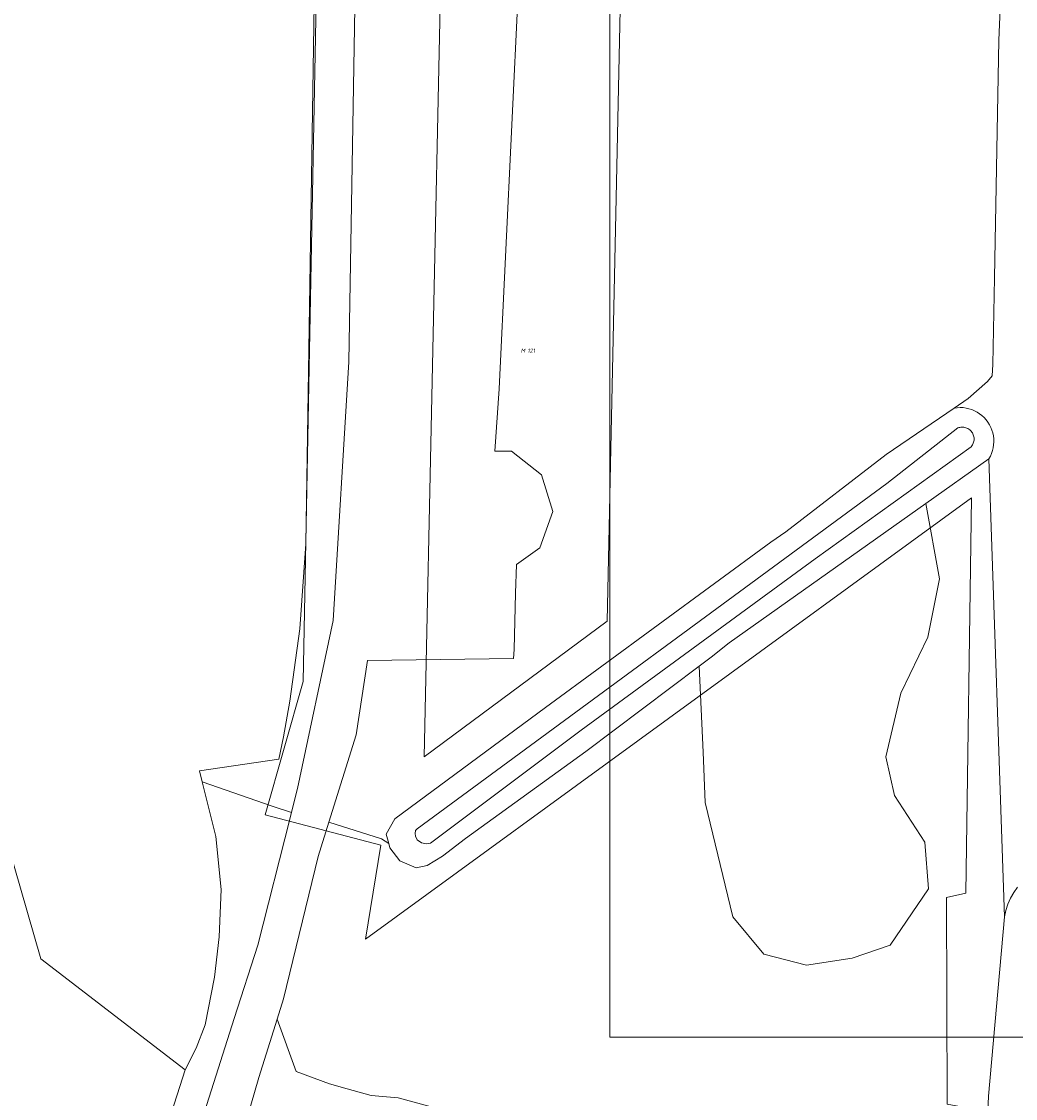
# Model space of a CAD drawing. Header units: metres. Extents: x 250001 to 257773, y 598992 to 609118.
# Tile 461 of 656: x 253723 to 253812, y 603808 to 603904. Entities that reach past the tile are written whole.
import ezdxf
from ezdxf.enums import TextEntityAlignment as Align
from ezdxf.lldxf.tags import DXFTag

# ---------------------------------------------------------------- set-up
doc = ezdxf.new("R2010")
doc.units = ezdxf.units.M
for name, color, linetype, lineweight in [('B-WE-GR-BOS_LOOF-GV', 252, 'Continuous', 13), ('B-WE-GR-GRAS-GV', 252, 'Continuous', 13), ('B-WE-GR-GROENVOORZIENING-GV', 252, 'Continuous', 18), ('B-WE-IE-TERREINAFSCHEIDING_KUNSTMATIG_HEKWERK-G', 252, 'IE-TERREINAFSCHEIDING-KUNSTMATIG', 18), ('B-WE-KG-GRENS_PERCEEL-G', 150, 'KG-PERCEEL', 18), ('B-WE-KG-GRENS_PERCEEL-S', 150, 'Continuous', 25), ('B-WE-OG-WATER_SLOOT-GV', 252, 'Continuous', 18), ('B-WE-VH-ONVERHARD-GV', 252, 'Continuous', 18), ('B-WE-VH-VERHARDING_GESLOTEN-GV', 252, 'Continuous', 18), ('X-XX-AL-REFERENTIE-G', 7, 'Continuous', 18), ('X-XX-AL-TEKENBLAD_DEELKADER-G', 7, 'Continuous', 15)]:
    doc.layers.add(name, color=color, linetype=linetype, lineweight=lineweight)
doc.styles.add('NLCS-ISO', font='NLCS-ISO.ttf')
doc.styles.get("Standard").update_dxf_attribs({"font": 'NLCS-ISO.ttf'})
doc.linetypes.add('IE-TERREINAFSCHEIDING-KUNSTMATIG', pattern='A,4,[82,NLCS.shx,S=0.75,R=90,X=0,Y=0],4,-2', length=10)
tags = doc.linetypes.add('KG-PERCEEL', pattern='A,5.5,-2,["P",Standard,S=1.8,R=0,X=-0.5,Y=-0.9],-2,5.5,-2,[5,NLCS.SHX,S=0.75,R=0,X=0,Y=0],-2', length=19).pattern_tags.tags
tags[6] = DXFTag(74, 10)

# ---------------------------------------------------------------- blocks, each defined once
blk = doc.blocks.new('SKG-PERCEELNUMMER-SO')
at = {"style": 'NLCS-ISO', "oblique": 10, "flags": 1}
blk.add_attdef('GEMEENTECODE', text='', height=1.8, dxfattribs=at).set_placement((0, 2.55), align=Align.MIDDLE_CENTER)
at = {"style": 'NLCS-ISO', "oblique": 10}
blk.add_attdef('SECTIE', text='', height=1.8, dxfattribs=at).set_placement((-0.5, 0), align=Align.MIDDLE_RIGHT)
blk.add_attdef('PERCEELNUMMER', text='', height=1.8, dxfattribs=at).set_placement((0.5, 0), align=Align.MIDDLE_LEFT)
blk = doc.blocks.new('BS2021-132-Xref-KAD-20210617')
at = {"layer": 'B-WE-KG-GRENS_PERCEEL-G', "flags": 128}
blk.add_lwpolyline([(253753.404, 604104.425), (253748.43, 603845.03), (253745.06, 603833.22), (253755.3, 603830.53), (253753.95, 603822.22), (253807.638, 603861.302), (253807.142, 603826.279), (253805.42, 603825.9), (253805.48, 603807.61), (253814.45, 603805.9), (253813.32, 603751.15), (253809.01, 603744.61), (253809.48, 603688.858)], dxfattribs=at)
blk.add_lwpolyline([(253775.36, 603850.39), (253759.154, 603838.38), (253760.636, 603907.738), (253776.576, 603907.377)], close=True, dxfattribs=at)
at = {"layer": 'B-WE-KG-GRENS_PERCEEL-S', "xscale": 0.2, "yscale": 0.2, "zscale": 0.2}
blk.add_blockref('SKG-PERCEELNUMMER-SO', (253768.205, 603874.355), dxfattribs=at).add_auto_attribs({'PERCEELNUMMER': '121', 'SECTIE': 'M'})
blk = doc.blocks.new('BS2021-132-Xref-BGT-GRIJS-20210617-aangepast')
at = {"layer": 'B-WE-GR-BOS_LOOF-GV', "flags": 128}
blk.add_lwpolyline([(253707.94, 603880.31), (253725.2, 603820.48), (253737.98, 603810.65), (253738.96, 603812.55), (253739.75, 603814.61), (253740.58, 603818.84), (253740.99, 603822.41), (253741.17, 603826.61), (253740.69, 603831.32), (253739.483, 603836.149), (253739.24, 603837.12), (253746.28, 603838.17), (253746.68, 603840.15), (253747.24, 603843.29), (253748.13, 603849.7), (253748.67, 603857.24), (253749.61, 603918.5), (253750.53, 604000), (253750.6, 604006.26), (253752.677, 604099.425), (253741.07, 604093.549), (253727.89, 604084.27), (253679.1, 604049.73)], dxfattribs=at)
at = {"layer": 'B-WE-GR-GRAS-GV', "flags": 128}
blk.add_lwpolyline([(253811.01, 603924.01), (253810.08, 603901.86), (253809.7, 603880.8), (253809.55, 603873.14), (253809.47, 603872.13), (253809.07, 603871.63), (253807.36, 603870.12), (253806.114, 603869.265), (253806.375, 603869.301), (253806.638, 603869.313), (253806.901, 603869.302), (253807.162, 603869.268), (253807.419, 603869.211), (253807.671, 603869.131), (253807.914, 603869.03), (253808.147, 603868.907), (253808.368, 603868.765), (253808.576, 603868.603), (253808.769, 603868.424), (253808.946, 603868.228), (253809.104, 603868.018), (253809.243, 603867.794), (253809.362, 603867.559), (253809.46, 603867.315), (253809.536, 603867.063), (253809.589, 603866.805), (253809.619, 603866.543), (253809.626, 603866.28), (253809.61, 603866.017), (253809.57, 603865.757), (253809.508, 603865.501), (253809.423, 603865.252), (253809.317, 603865.011), (253809.19, 603864.78), (253810.57, 603824.199), (253810.701, 603824.759), (253810.882, 603825.305), (253811.112, 603825.833), (253811.388, 603826.337), (253811.71, 603826.815)], dxfattribs=at)
at = {"layer": 'B-WE-GR-GROENVOORZIENING-GV', "flags": 128}
for points in [[(253750.53, 604000), (253749.61, 603918.5), (253748.67, 603857.24), (253748.13, 603849.7), (253747.24, 603843.29), (253746.68, 603840.15), (253746.28, 603838.17), (253739.24, 603837.12), (253739.483, 603836.149), (253745.682, 603834.004), (253747.4, 603833.447), (253747.526, 603833.945), (253747.936, 603835.566), (253751.081, 603850.456), (253752.479, 603873.359), (253753.059, 603908.24), (253753.882, 603958.841), (253755.158, 604026.807)], [(253721.57, 603787.76), (253727.31, 603791.93), (253733.39, 603796.33), (253737.98, 603810.65), (253725.2, 603820.48), (253707.94, 603880.31)], [(253767.476, 603906.08), (253765.787, 603870.956), (253765.401, 603865.457), (253766.881, 603865.438), (253769.56, 603863.34), (253770.558, 603860.091), (253769.408, 603856.893), (253767.319, 603855.411), (253767.248, 603852.867), (253767.113, 603847.871), (253767.052, 603847.083), (253754.144, 603846.888), (253753.114, 603840.33), (253750.71, 603832.568), (253755.363, 603831.094), (253756.006, 603830.679), (253755.77, 603831.51), (253756.56, 603832.87), (253769.9, 603842.75), (253789.88, 603857.38), (253791.2, 603858.31), (253800.1, 603865.14), (253806.114, 603869.265), (253807.36, 603870.12), (253809.07, 603871.63), (253809.47, 603872.13), (253809.55, 603873.14), (253809.7, 603880.8), (253810.08, 603901.86), (253811.01, 603924.01)], [(253763.386, 603806.396), (253756.842, 603808.163), (253754.442, 603808.365), (253752.315, 603808.962), (253750.763, 603809.397), (253747.823, 603810.483), (253746.124, 603815.118), (253744.496, 603809.967), (253742.499, 603803.015)]]:
    blk.add_lwpolyline(points, dxfattribs=at)
for points in [[(253801.376, 603844.009), (253803.793, 603848.972), (253804.825, 603854.132), (253803.611, 603860.823), (253786.18, 603848.46), (253784.58, 603847.19), (253783.522, 603846.394), (253783.862, 603838.778), (253784.04, 603834.335), (253786.495, 603824.194), (253789.255, 603820.884), (253793.034, 603819.897), (253797.083, 603820.527), (253800.43, 603821.677), (253803.843, 603826.661), (253803.519, 603830.794), (253800.817, 603834.949), (253800.048, 603838.382)], [(253745.682, 603834.004), (253739.483, 603836.149), (253740.69, 603831.32), (253741.17, 603826.61), (253740.99, 603822.41), (253740.58, 603818.84), (253739.75, 603814.61), (253738.96, 603812.55), (253737.98, 603810.65), (253733.39, 603796.33), (253736.52, 603799.51), (253738.214, 603802.846), (253738.463, 603803.105), (253742.317, 603815.172), (253744.424, 603821.677), (253747.274, 603832.949), (253747.4, 603833.447)]]:
    blk.add_lwpolyline(points, close=True, dxfattribs=at)
at = {"layer": 'B-WE-IE-TERREINAFSCHEIDING_KUNSTMATIG_HEKWERK-G', "flags": 128}
blk.add_lwpolyline([(253739.483, 603836.149), (253745.682, 603834.004), (253747.4, 603833.447)], dxfattribs=at)
at = {"layer": 'B-WE-OG-WATER_SLOOT-GV', "flags": 128}
for points in [[(253762.8, 603831.13), (253773.49, 603838.85), (253783.522, 603846.394), (253784.58, 603847.19), (253786.18, 603848.46), (253803.611, 603860.823), (253809.19, 603864.78), (253809.317, 603865.011), (253809.423, 603865.252), (253809.508, 603865.501), (253809.57, 603865.757), (253809.61, 603866.017), (253809.626, 603866.28), (253809.619, 603866.543), (253809.589, 603866.805), (253809.536, 603867.063), (253809.46, 603867.315), (253809.362, 603867.559), (253809.243, 603867.794), (253809.104, 603868.018), (253808.946, 603868.228), (253808.769, 603868.424), (253808.576, 603868.603), (253808.368, 603868.765), (253808.147, 603868.907), (253807.914, 603869.03), (253807.671, 603869.131), (253807.419, 603869.211), (253807.162, 603869.268), (253806.901, 603869.302), (253806.638, 603869.313), (253806.375, 603869.301), (253806.114, 603869.265), (253800.1, 603865.14), (253791.2, 603858.31), (253789.88, 603857.38), (253769.9, 603842.75), (253756.56, 603832.87), (253755.77, 603831.51), (253756.006, 603830.679), (253756.11, 603830.31), (253757, 603829.14), (253758.44, 603828.54), (253759.41, 603828.74), (253760.77, 603829.58)], [(253758.545, 603831.021), (253758.375, 603831.336), (253758.358, 603831.574), (253758.397, 603831.834), (253758.532, 603831.999), (253800.155, 603862.584), (253806.426, 603867.504), (253806.514, 603867.536), (253806.605, 603867.559), (253806.697, 603867.575), (253806.79, 603867.582), (253806.884, 603867.581), (253806.977, 603867.572), (253807.069, 603867.554), (253807.159, 603867.528), (253807.246, 603867.494), (253807.33, 603867.453), (253807.41, 603867.404), (253807.486, 603867.349), (253807.556, 603867.287), (253807.62, 603867.219), (253807.678, 603867.145), (253807.729, 603867.067), (253807.773, 603866.984), (253807.81, 603866.898), (253807.838, 603866.809), (253807.859, 603866.717), (253807.871, 603866.624), (253807.875, 603866.531), (253807.871, 603866.437), (253807.858, 603866.345), (253807.837, 603866.253), (253807.808, 603866.164), (253807.772, 603866.078), (253807.728, 603865.996), (253807.676, 603865.917), (253807.618, 603865.844), (253793.79, 603855.922), (253773.053, 603840.726), (253759.711, 603830.722), (253759.361, 603830.67), (253758.927, 603830.752)], [(253793.79, 603855.922), (253807.618, 603865.844), (253807.676, 603865.917), (253807.728, 603865.996), (253807.772, 603866.078), (253807.808, 603866.164), (253807.837, 603866.253), (253807.858, 603866.345), (253807.871, 603866.437), (253807.875, 603866.531), (253807.871, 603866.624), (253807.859, 603866.717), (253807.838, 603866.809), (253807.81, 603866.898), (253807.773, 603866.984), (253807.729, 603867.067), (253807.678, 603867.145), (253807.62, 603867.219), (253807.556, 603867.287), (253807.486, 603867.349), (253807.41, 603867.404), (253807.33, 603867.453), (253807.246, 603867.494), (253807.159, 603867.528), (253807.069, 603867.554), (253806.977, 603867.572), (253806.884, 603867.581), (253806.79, 603867.582), (253806.697, 603867.575), (253806.605, 603867.559), (253806.514, 603867.536), (253806.426, 603867.504), (253800.155, 603862.584), (253758.532, 603831.999), (253758.397, 603831.834), (253758.358, 603831.574), (253758.375, 603831.336), (253758.545, 603831.021), (253758.927, 603830.752), (253759.361, 603830.67), (253759.711, 603830.722), (253773.053, 603840.726)]]:
    blk.add_lwpolyline(points, close=True, dxfattribs=at)
blk.add_lwpolyline([(253811.71, 603826.815), (253811.388, 603826.337), (253811.112, 603825.833), (253810.882, 603825.305), (253810.701, 603824.759), (253810.57, 603824.199), (253809.164, 603808.319), (253809.066, 603806.321)], dxfattribs=at)
at = {"layer": 'B-WE-VH-ONVERHARD-GV', "flags": 128}
blk.add_lwpolyline([(253809.066, 603806.321), (253809.164, 603808.319), (253810.57, 603824.199), (253809.19, 603864.78), (253803.611, 603860.823), (253804.825, 603854.132), (253803.793, 603848.972), (253801.376, 603844.009), (253800.048, 603838.382), (253800.817, 603834.949), (253803.519, 603830.794), (253803.843, 603826.661), (253800.43, 603821.677), (253797.083, 603820.527), (253793.034, 603819.897), (253789.255, 603820.884), (253786.495, 603824.194), (253784.04, 603834.335), (253783.862, 603838.778), (253783.522, 603846.394), (253773.49, 603838.85), (253762.8, 603831.13), (253760.77, 603829.58), (253759.41, 603828.74), (253758.44, 603828.54), (253757, 603829.14), (253756.11, 603830.31), (253756.006, 603830.679), (253755.363, 603831.094), (253750.71, 603832.568), (253749.769, 603829.531), (253746.701, 603816.94), (253746.124, 603815.118), (253747.823, 603810.483), (253750.763, 603809.397), (253752.315, 603808.962), (253754.442, 603808.365), (253756.842, 603808.163), (253763.386, 603806.396)], dxfattribs=at)
at = {"layer": 'B-WE-VH-VERHARDING_GESLOTEN-GV', "flags": 128}
for points in [[(253755.158, 604026.807), (253753.882, 603958.841), (253753.059, 603908.24), (253752.479, 603873.359), (253751.081, 603850.456), (253747.936, 603835.566), (253747.526, 603833.945), (253747.274, 603832.949), (253744.424, 603821.677), (253742.317, 603815.172), (253738.463, 603803.105)], [(253742.499, 603803.015), (253744.496, 603809.967), (253746.124, 603815.118), (253746.701, 603816.94), (253749.769, 603829.531), (253750.71, 603832.568), (253753.114, 603840.33), (253754.144, 603846.888), (253767.052, 603847.083), (253767.113, 603847.871), (253767.248, 603852.867), (253767.319, 603855.411), (253769.408, 603856.893), (253770.558, 603860.091), (253769.56, 603863.34), (253766.881, 603865.438), (253765.401, 603865.457), (253765.787, 603870.956), (253767.476, 603906.08)]]:
    blk.add_lwpolyline(points, dxfattribs=at)

msp = doc.modelspace()

# ---------------------------------------------------------------- linework, layer by layer
at = {"layer": 'X-XX-AL-TEKENBLAD_DEELKADER-G', "flags": 128}
msp.add_lwpolyline([(253775.614, 603949.532), (253923.364, 603949.532), (253923.364, 603813.532), (253775.614, 603813.532)], close=True, dxfattribs=at)

# ---------------------------------------------------------------- block references
at = {"layer": 'X-XX-AL-REFERENTIE-G'}
for name in ['BS2021-132-Xref-BGT-GRIJS-20210617-aangepast', 'BS2021-132-Xref-KAD-20210617']:
    msp.add_blockref(name, (0, 0), dxfattribs=at)

doc.saveas('drawing.dxf')
